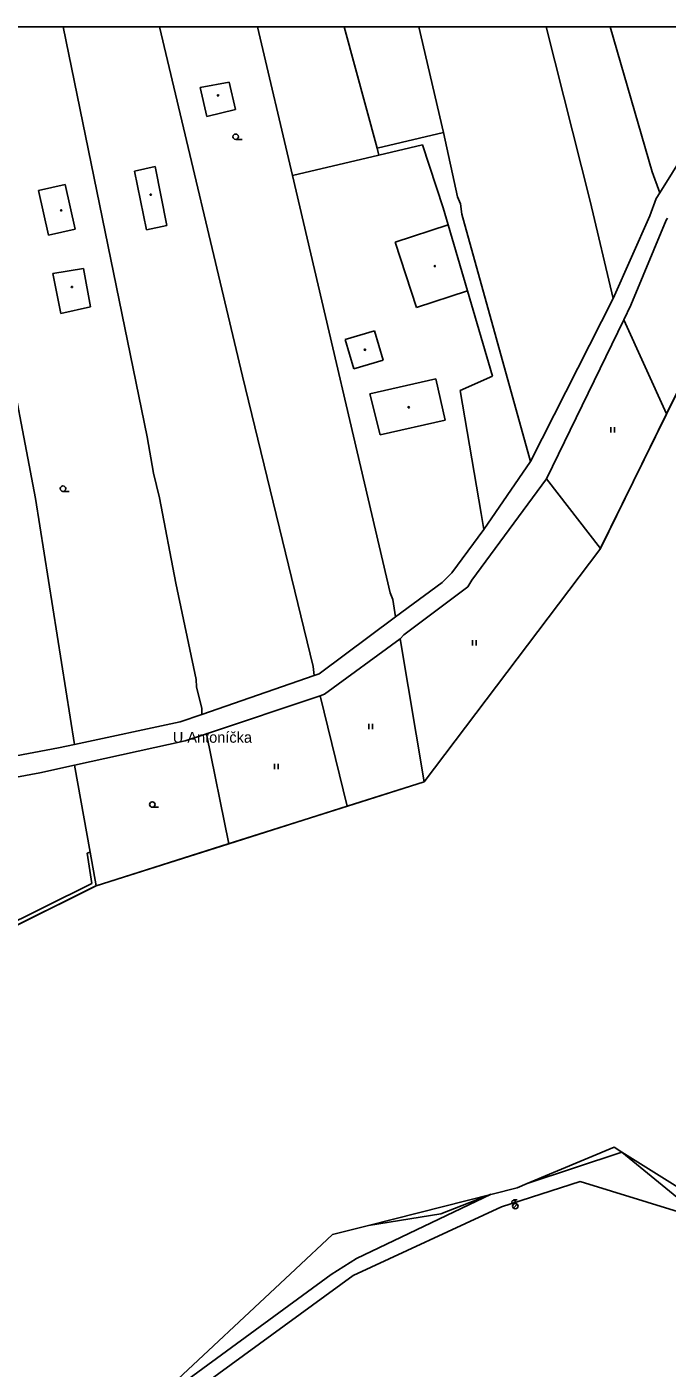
# Model space of a CAD drawing. Extents: x -598233 to -596890, y -1157848 to -1156431.
# Drawn here: x -597161.1 to -597072.8, y -1156616.1 to -1156430.9 of the extents above; entities that cross this region are included whole.
import ezdxf

# ---------------------------------------------------------------- set-up
doc = ezdxf.new("R2010")
doc.units = 0
for name, color, linetype in [('Level 1', 7, 'Continuous'), ('Level 11', 7, 'Continuous'), ('Level 28', 7, 'Continuous'), ('Level 36', 7, 'Continuous'), ('Level 39', 7, 'Continuous'), ('Level 49', 7, 'Continuous'), ('Level 51', 7, 'Continuous'), ('Level 52', 7, 'Continuous'), ('Vrstva 54', 7, 'Continuous'), ('Vrstva 60', 7, 'Continuous'), ('zajmove_uzemi', 7, 'Continuous')]:
    doc.layers.add(name, color=color, linetype=linetype)

msp = doc.modelspace()

# ---------------------------------------------------------------- linework, layer by layer
at = {"layer": 'Level 1'}
msp.add_lwpolyline([(-597151.53, -1156549.45), (-597133.24, -1156543.65)], dxfattribs=at)
at = {"layer": 'Level 11'}
for points in [[(-597092.06, -1156590.57), (-597080.07, -1156585.57), (-597079, -1156586.24)], [(-597092.06, -1156590.57), (-597079, -1156586.24)], [(-597079, -1156586.24), (-597070.9, -1156592.86), (-597043.79, -1156609.71)], [(-597079, -1156586.24), (-597056.56, -1156600.28), (-597043.79, -1156609.71)], [(-597160.98, -1156636.02), (-597116.07, -1156603.28), (-597095.59, -1156593.8), (-597084.78, -1156590.31), (-597071.19, -1156594.5), (-597052.46, -1156606.56), (-597042.16, -1156612.9), (-597041.78, -1156613.13)], [(-597113.96, -1156596.36), (-597093.45, -1156591.15), (-597092.06, -1156590.57)], [(-597097.03, -1156592.06), (-597115.63, -1156600.94), (-597119.11, -1156603.12), (-597162.42, -1156634.9), (-597196.68, -1156657.28), (-597222.4, -1156674.65)], [(-597113.96, -1156596.36), (-597104, -1156594.76), (-597097.03, -1156592.06)], [(-597226.53, -1156672.06), (-597213.09, -1156661.2), (-597178.49, -1156641.42), (-597163.63, -1156625.11), (-597143.1, -1156620.26), (-597124.03, -1156602.4099), (-597118.92, -1156597.62), (-597113.96, -1156596.36)]]:
    msp.add_lwpolyline(points, dxfattribs=at)
at = {"layer": 'Level 28'}
for p, q in [((-597093.968, -1156593.962), (-597093.438, -1156593.432)), ((-597093.96, -1156592.815), (-597093.46, -1156592.815)), ((-597093.71, -1156593.315), (-597093.71, -1156592.815))]:
    msp.add_line(p, q, dxfattribs=at)
for centre, radius in [((-597093.96, -1156593.15), 0.25), ((-597093.71, -1156593.69), 0.375)]:
    msp.add_circle(centre, radius, dxfattribs=at)
at = {"layer": 'Level 36'}
for p, q in [((-597132.28, -1156446.405), (-597131.405, -1156446.405)), ((-597080.524, -1156486.893), (-597080.524, -1156486.143)), ((-597080.024, -1156486.893), (-597080.024, -1156486.143)), ((-597156.11, -1156494.995), (-597155.235, -1156494.995)), ((-597099.604, -1156516.303), (-597099.604, -1156515.553)), ((-597099.104, -1156516.303), (-597099.104, -1156515.553)), ((-597113.894, -1156527.8429), (-597113.894, -1156527.0929)), ((-597113.394, -1156527.8429), (-597113.394, -1156527.0929)), ((-597126.924, -1156533.373), (-597126.924, -1156532.623)), ((-597126.424, -1156533.373), (-597126.424, -1156532.623)), ((-597143.79, -1156538.615), (-597142.915, -1156538.615))]:
    msp.add_line(p, q, dxfattribs=at)
for centre in [(-597132.2801, -1156446.0299), (-597156.1101, -1156494.6199), (-597143.7901, -1156538.2399)]:
    msp.add_circle(centre, 0.375, dxfattribs=at)
at = {"layer": 'Level 39'}
for centre, radius in [((-597134.7199, -1156440.32), 0.09), ((-597134.7199, -1156440.32), 0.0398), ((-597144.01, -1156454.03), 0.09), ((-597144.01, -1156454.03), 0.0398), ((-597156.36, -1156456.19), 0.09), ((-597156.36, -1156456.19), 0.0398), ((-597104.81, -1156463.9), 0.09), ((-597104.81, -1156463.9), 0.0398), ((-597154.87, -1156466.78), 0.09), ((-597154.87, -1156466.78), 0.0398), ((-597114.46, -1156475.45), 0.09), ((-597114.46, -1156475.45), 0.0398), ((-597108.4099, -1156483.39), 0.09), ((-597108.4099, -1156483.39), 0.0398)]:
    msp.add_circle(centre, radius, dxfattribs=at)
at = {"layer": 'Level 51'}
for p, q in [((-597144.51, -1156487.46), (-597156.0929, -1156430.8558)), ((-597131.33, -1156479.07), (-597142.8172, -1156430.8558)), ((-597129.2648, -1156430.8558), (-597124.45, -1156451.37)), ((-597117.2977, -1156430.8558), (-597112.78, -1156447.6)), ((-597103.61, -1156445.44), (-597106.9988, -1156430.8558)), ((-597083.38, -1156454.94), (-597089.4647, -1156430.8558)), ((-597074.85, -1156450.89), (-597080.6329, -1156430.8558))]:
    msp.add_line(p, q, dxfattribs=at)
for points in [[(-597073.78, -1156453.76), (-597066.99, -1156442.92)], [(-597103.61, -1156445.44), (-597112.78, -1156447.6)], [(-597101.67, -1156454.33), (-597103.61, -1156445.44)], [(-597112.52, -1156448.56), (-597106.52, -1156447.1599)], [(-597106.52, -1156447.1599), (-597103.65, -1156455.85)], [(-597124.45, -1156451.37), (-597112.52, -1156448.56)], [(-597112.78, -1156447.6), (-597112.52, -1156448.56)], [(-597073.78, -1156453.76), (-597074.85, -1156450.89)], [(-597110.98, -1156509.01), (-597124.45, -1156451.37)], [(-597101.28, -1156455.3), (-597101.67, -1156454.33)], [(-597075.13, -1156456.94), (-597074.28, -1156454.57)], [(-597074.28, -1156454.57), (-597073.78, -1156453.76)], [(-597103.65, -1156455.85), (-597102.96, -1156458.2)], [(-597101.1, -1156456.74), (-597101.28, -1156455.3)], [(-597080.23, -1156468.37), (-597083.38, -1156454.94)], [(-597091.6, -1156490.89), (-597101.1, -1156456.74)], [(-597080.23, -1156468.37), (-597075.13, -1156456.94)], [(-597072.9, -1156457.57), (-597077.76, -1156469.27)], [(-597072.69, -1156457.29), (-597072.9, -1156457.57)], [(-597100.29, -1156467.31), (-597096.84, -1156479.1)], [(-597091.6, -1156490.89), (-597080.23, -1156468.37)], [(-597077.76, -1156469.27), (-597078.75, -1156471.3)], [(-597078.75, -1156471.3), (-597089.42, -1156493.29)], [(-597072.83, -1156484.29), (-597078.75, -1156471.3)], [(-597066.25, -1156470.91), (-597072.83, -1156484.29)], [(-597164.37, -1156472.53), (-597159.88, -1156495.99)], [(-597121.59, -1156519.19), (-597131.33, -1156479.07)], [(-597096.84, -1156479.1), (-597101.31, -1156481.06)], [(-597101.31, -1156481.06), (-597098.43, -1156498.04)], [(-597072.83, -1156484.29), (-597081.97, -1156502.87)], [(-597072.83, -1156484.29), (-597081.97, -1156502.87)], [(-597143.64, -1156492.4699), (-597144.51, -1156487.46)], [(-597098.05, -1156500.25), (-597091.6, -1156490.89)], [(-597142.8, -1156495.87), (-597143.64, -1156492.4699)], [(-597099.7199, -1156507.24), (-597089.42, -1156493.29)], [(-597089.42, -1156493.29), (-597081.97, -1156502.87)], [(-597089.42, -1156493.29), (-597081.97, -1156502.87)], [(-597159.88, -1156495.99), (-597154.52, -1156529.94)], [(-597140.56, -1156507.69), (-597142.8, -1156495.87)], [(-597098.43, -1156498.04), (-597098.05, -1156500.25)], [(-597102.45, -1156506.27), (-597098.05, -1156500.25)], [(-597081.97, -1156502.87), (-597082.04, -1156503.01), (-597106.3, -1156535.11)], [(-597081.97, -1156502.87), (-597082.04, -1156503.01), (-597106.3, -1156535.11)], [(-597103.8, -1156507.56), (-597102.45, -1156506.27)], [(-597137.75, -1156520.96), (-597140.56, -1156507.69)], [(-597110.23, -1156512.34), (-597103.8, -1156507.56)], [(-597109.07, -1156514.8), (-597100.24, -1156508.19)], [(-597100.24, -1156508.19), (-597099.7199, -1156507.24)], [(-597110.62, -1156509.93), (-597110.98, -1156509.01)], [(-597110.23, -1156512.34), (-597110.62, -1156509.93)], [(-597120.78, -1156520.18), (-597110.23, -1156512.34)], [(-597109.61, -1156515.37), (-597120.03, -1156523.02)], [(-597109.61, -1156515.37), (-597109.07, -1156514.8)], [(-597106.3, -1156535.11), (-597109.61, -1156515.37)], [(-597106.3, -1156535.11), (-597109.61, -1156515.37)], [(-597121.46, -1156520.42), (-597121.59, -1156519.19)], [(-597137.7, -1156521.9699), (-597137.75, -1156520.96)], [(-597136.95, -1156525.79), (-597121.46, -1156520.42)], [(-597121.46, -1156520.42), (-597120.78, -1156520.18)], [(-597136.94, -1156524.99), (-597137.7, -1156521.9699)], [(-597120.61, -1156523.2199), (-597136.29, -1156528.46)], [(-597120.03, -1156523.02), (-597120.61, -1156523.2199)], [(-597116.89, -1156538.47), (-597120.61, -1156523.2199)], [(-597116.89, -1156538.47), (-597120.61, -1156523.2199)], [(-597136.95, -1156525.79), (-597136.94, -1156524.99)], [(-597154.52, -1156529.94), (-597139.96, -1156526.83)], [(-597139.96, -1156526.83), (-597136.95, -1156525.79)], [(-597136.29, -1156528.46), (-597139.26, -1156529.45)], [(-597133.24, -1156543.65), (-597136.29, -1156528.46)], [(-597173.56, -1156533.57), (-597156.75, -1156530.42)], [(-597156.75, -1156530.42), (-597154.52, -1156529.94)], [(-597139.26, -1156529.45), (-597154.5, -1156532.8)], [(-597159.31, -1156533.86), (-597162.51, -1156534.4699)], [(-597154.5, -1156532.8), (-597159.31, -1156533.86)], [(-597152.35, -1156544.84), (-597154.5, -1156532.8)], [(-597106.3, -1156535.11), (-597116.89, -1156538.47)], [(-597106.3, -1156535.11), (-597116.89, -1156538.47)], [(-597116.89, -1156538.47), (-597133.24, -1156543.65)], [(-597116.89, -1156538.47), (-597133.24, -1156543.65)], [(-597133.24, -1156543.65), (-597151.53, -1156549.45)], [(-597152.79, -1156544.9699), (-597152.35, -1156544.84)], [(-597152.15, -1156549.14), (-597152.79, -1156544.9699)], [(-597151.53, -1156549.45), (-597152.35, -1156544.84)], [(-597171.89, -1156558.95), (-597152.15, -1156549.14)], [(-597151.53, -1156549.45), (-597172.37, -1156559.82)], [(-597151.53, -1156549.45), (-597172.37, -1156559.82)]]:
    msp.add_lwpolyline(points, dxfattribs=at)
at = {"layer": 'Level 52'}
for points in [[(-597137.19, -1156439.25), (-597133.18, -1156438.51)], [(-597136.26, -1156443.2199), (-597137.19, -1156439.25)], [(-597133.18, -1156438.51), (-597132.29, -1156442.28)], [(-597132.29, -1156442.28), (-597136.26, -1156443.2199)], [(-597146.24, -1156450.78), (-597143.4099, -1156450.1599)], [(-597144.6, -1156458.88), (-597146.24, -1156450.78)], [(-597143.4099, -1156450.1599), (-597141.77, -1156458.31)], [(-597159.49, -1156453.46), (-597155.82, -1156452.63)], [(-597155.82, -1156452.63), (-597154.43, -1156458.81)], [(-597158.1, -1156459.63), (-597159.49, -1156453.46)], [(-597141.77, -1156458.31), (-597144.6, -1156458.88)], [(-597102.96, -1156458.2), (-597110.27, -1156460.59)], [(-597102.96, -1156458.2), (-597100.29, -1156467.31)], [(-597154.43, -1156458.81), (-597158.1, -1156459.63)], [(-597110.27, -1156460.59), (-597107.32, -1156469.61)], [(-597157.5, -1156464.93), (-597153.29, -1156464.2199)], [(-597156.4099, -1156470.42), (-597157.5, -1156464.93)], [(-597153.29, -1156464.2199), (-597152.31, -1156469.51)], [(-597107.32, -1156469.61), (-597100.29, -1156467.31)], [(-597152.31, -1156469.51), (-597156.4099, -1156470.42)], [(-597117.19, -1156474.04), (-597113.13, -1156472.85)], [(-597113.13, -1156472.85), (-597111.94, -1156476.9)], [(-597116, -1156478.1), (-597117.19, -1156474.04)], [(-597111.94, -1156476.9), (-597116, -1156478.1)], [(-597113.77, -1156481.52), (-597104.69, -1156479.45)], [(-597104.69, -1156479.45), (-597103.39, -1156485.15)], [(-597112.36, -1156487.2), (-597113.77, -1156481.52)], [(-597103.39, -1156485.15), (-597112.36, -1156487.2)]]:
    msp.add_lwpolyline(points, dxfattribs=at)
at = {"layer": 'Vrstva 54'}
for p, q in [((-597066.24, -1156470.9), (-597072.84, -1156484.32)), ((-597072.84, -1156484.32), (-597082.04, -1156503.01)), ((-597082.04, -1156503.01), (-597106.3, -1156535.11)), ((-597106.3, -1156535.11), (-597116.84, -1156538.45)), ((-597116.84, -1156538.45), (-597133.32, -1156543.68)), ((-597133.32, -1156543.68), (-597151.67, -1156549.5)), ((-597151.67, -1156549.5), (-597172.37, -1156559.82))]:
    msp.add_line(p, q, dxfattribs=at)
at = {"layer": 'Vrstva 60'}
for points in [[(-596983.0406, -1156430.8558), (-598045.8254, -1156430.8558)], [(-597066.24, -1156470.9), (-597072.84, -1156484.32), (-597082.04, -1156503.01), (-597106.3, -1156535.11), (-597116.84, -1156538.45), (-597133.32, -1156543.68), (-597151.67, -1156549.5), (-597172.37, -1156559.82), (-597163.68, -1156568.62), (-597179, -1156577.83), (-597198.88, -1156547.34), (-597200.11, -1156545.45), (-597206.42, -1156550.83), (-597214.25, -1156563.84), (-597226.81, -1156583.1), (-597234.42, -1156590.78), (-597236.8, -1156593.17), (-597243.76, -1156598.14), (-597253.64, -1156605.19), (-597264.71, -1156613.09), (-597272.06, -1156618.34)], [(-597272.06, -1156618.34), (-597264.71, -1156613.09), (-597253.64, -1156605.19), (-597243.76, -1156598.14), (-597236.8, -1156593.17), (-597234.42, -1156590.78), (-597226.81, -1156583.1), (-597214.25, -1156563.84), (-597206.42, -1156550.83), (-597200.11, -1156545.45), (-597198.88, -1156547.34), (-597179, -1156577.83), (-597163.68, -1156568.62), (-597172.37, -1156559.82), (-597151.67, -1156549.5), (-597133.32, -1156543.68), (-597116.84, -1156538.45), (-597106.3, -1156535.11), (-597082.04, -1156503.01), (-597072.84, -1156484.32), (-597066.24, -1156470.9)]]:
    msp.add_lwpolyline(points, dxfattribs=at)
at = {"layer": 'zajmove_uzemi'}
msp.add_lwpolyline([(-598232.8901, -1156430.8558), (-596890.4624, -1156430.8558), (-596890.4624, -1157848.4611), (-598232.8901, -1157848.4611)], close=True, dxfattribs=at)

# ---------------------------------------------------------------- texts
at = {"layer": 'Level 49'}
msp.add_text('U Antoníčka', height=1.5, dxfattribs=at).set_placement((-597140.96, -1156529.71))

doc.saveas('drawing.dxf')
